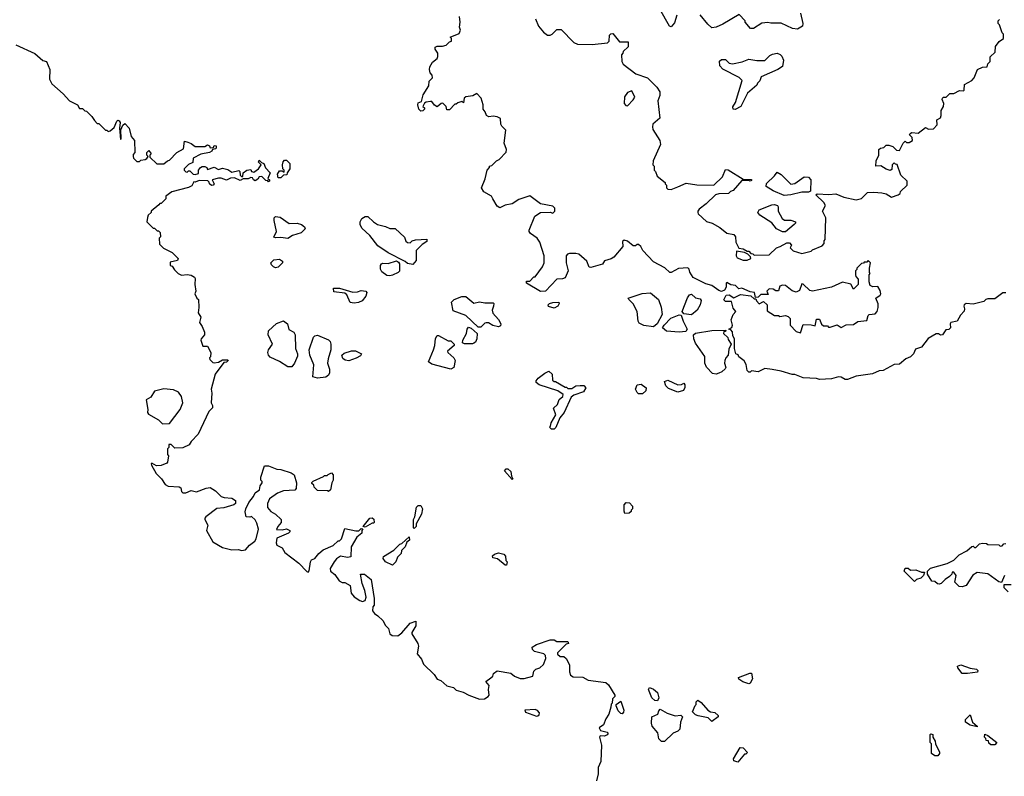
# Model space of a CAD drawing. Extents: x 2494106 to 2685573, y 758056 to 915185.
# Tile 377 of 507: x 2630684 to 2637925, y 841247 to 846812. Entities that reach past the tile are written whole.
import ezdxf

# ---------------------------------------------------------------- set-up
doc = ezdxf.new("R2010")
doc.units = 0

msp = doc.modelspace()

# ---------------------------------------------------------------- linework, layer by layer
at = {"layer": '0CON05XD'}
for points in [[(2634163.3, 845495), (2634153.3, 845513.3), (2634097, 845547), (2634080, 845575), (2634107, 845643), (2634122.5, 845705), (2634140, 845725), (2634140, 845735), (2634155, 845740), (2634190, 845775), (2634210, 845785), (2634261.7, 845838.3), (2634263, 845857), (2634248, 845905), (2634259.3, 845999.3), (2634229.3, 846029.3), (2634222.5, 846045), (2634220, 846085), (2634195, 846097.5), (2634165, 846102.5), (2634135, 846097.5), (2634117, 846107), (2634107.5, 846135), (2634092.5, 846155), (2634092.5, 846185), (2634077.5, 846235), (2634045, 846270), (2634017, 846253), (2633963.9, 846246.1), (2633952.5, 846235), (2633948.3, 846201.7), (2633935, 846210), (2633905, 846200), (2633895, 846190), (2633885, 846190), (2633845, 846150), (2633825, 846150), (2633820, 846175), (2633795, 846197.5), (2633783, 846197), (2633755, 846172.5), (2633733.6, 846183.6), (2633715, 846210), (2633705, 846210), (2633673.6, 846206.4), (2633661.7, 846198.3), (2633650, 846175), (2633660, 846165), (2633660, 846155), (2633648.3, 846141.7), (2633635, 846140), (2633620, 846155), (2633612.5, 846185), (2633615, 846200), (2633638.3, 846211.7), (2633650.5, 846259.5), (2633692.5, 846325), (2633695, 846360), (2633720, 846385), (2633717.5, 846405), (2633701.7, 846421.7), (2633696.7, 846445), (2633700, 846465), (2633719.3, 846500.7), (2633753, 846527), (2633759.3, 846540.7), (2633760, 846565), (2633740, 846595), (2633739.3, 846610.7), (2633755, 846618.8), (2633793, 846617), (2633820, 846625), (2633845, 846650), (2633860, 846655), (2633860, 846675), (2633850, 846685), (2633915, 846710), (2633926.7, 846735), (2633923.9, 846743.9), (2633918.3, 846758.3), (2633923.8, 846795), (2633917.5, 846835)], [(2635517.5, 846845), (2635500.7, 846789.3), (2635475, 846760), (2635462.5, 846765), (2635390.7, 846890.7)], [(2636425, 846860), (2636444, 846785), (2636440, 846765), (2636405, 846743.8), (2636368.3, 846748.3), (2636285, 846786.7), (2636207, 846787), (2636185, 846792.5), (2636143, 846787), (2636081.7, 846748.3), (2636058.3, 846748.3), (2636020, 846795), (2636020, 846805), (2635975, 846850), (2635855, 846780), (2635805, 846756.7), (2635775, 846752.5), (2635745, 846780), (2635689.3, 846849.3)], [(2634478.3, 846818.3), (2634500, 846765), (2634535, 846720), (2634565, 846697.5), (2634585, 846697.5), (2634600, 846705), (2634635, 846740), (2634665, 846740), (2634760, 846645), (2634785, 846632.5), (2634895, 846630), (2635007, 846643), (2635020, 846655), (2635021.7, 846698.3), (2635031.7, 846708.3), (2635045, 846710), (2635095, 846650), (2635158.3, 846648.3), (2635158.3, 846611.7), (2635121.7, 846578.3), (2635120, 846565), (2635110, 846555), (2635112.5, 846505), (2635122.5, 846485), (2635215, 846413.3), (2635300, 846385), (2635370, 846315), (2635391.7, 846281.7), (2635392.5, 846255), (2635377.5, 846215), (2635391.7, 846088.3), (2635340, 846045), (2635337.5, 846025), (2635340, 846005), (2635392.5, 845925), (2635397.5, 845895), (2635342.5, 845775), (2635340, 845745), (2635350, 845735), (2635350, 845705), (2635360, 845695), (2635371.7, 845661.7), (2635430, 845615), (2635430, 845605), (2635440, 845595), (2635440, 845575), (2635450, 845565), (2635475, 845562.5), (2635525, 845583.3), (2635585, 845610), (2635665, 845596.7), (2635790, 845595), (2635853.6, 845656.4), (2635875, 845710), (2635895, 845707.5), (2636005, 845640), (2636065, 845637.5), (2636065, 845630), (2636055, 845623.8), (2636045, 845630), (2635995, 845630), (2635930, 845555), (2635911.7, 845548.3), (2635897, 845533), (2635825, 845532.5), (2635800, 845525), (2635733, 845457), (2635680.7, 845419.3), (2635670, 845405), (2635670, 845395), (2635673.6, 845383.6), (2635735, 845327.5), (2635776.1, 845316.1), (2635833, 845283), (2635885, 845242.5), (2635935, 845232.5), (2635947.5, 845215), (2635950, 845175), (2635971.7, 845131.7), (2636005, 845127.5), (2636035, 845110), (2636045, 845110), (2636061.7, 845091.7), (2636075, 845090), (2636085, 845080), (2636195, 845082.5)], [(2636195, 845082.5), (2636250, 845135), (2636277, 845143), (2636325, 845170), (2636345, 845170), (2636360, 845155), (2636350, 845135), (2636371.2, 845111.2), (2636435, 845093.3), (2636505, 845110), (2636515, 845120), (2636585, 845150), (2636600, 845165), (2636600, 845185), (2636607.5, 845195), (2636612.5, 845355), (2636587.5, 845405), (2636610, 845445), (2636598, 845468), (2636540, 845525), (2636548.3, 845531.7), (2636635, 845526.7), (2636685, 845532.5), (2636745, 845507.5), (2636835, 845487.5), (2636875, 845496.7), (2636919.3, 845540.7), (2636965, 845544), (2637025, 845538), (2637055, 845531.2), (2637095, 845506.7), (2637145, 845523.3), (2637160, 845535), (2637161.7, 845548.3), (2637210, 845595), (2637210, 845625), (2637165, 845670), (2637138.3, 845748.3), (2637125, 845750), (2637115, 845760), (2637100, 845745), (2637098.3, 845711.7), (2637085, 845702.5), (2637055, 845712.5), (2637017, 845737), (2636980, 845735), (2636982.5, 845775), (2637002.5, 845815), (2637003.3, 845856.7), (2637015, 845867.5), (2637038.3, 845871.7), (2637055, 845890), (2637075, 845890), (2637105, 845880), (2637133, 845853), (2637155, 845850), (2637180, 845905), (2637195, 845920), (2637205, 845910), (2637225, 845910), (2637250, 845925), (2637247.5, 845945), (2637227.5, 845965), (2637233.6, 845976.4), (2637245, 845982.5), (2637291.7, 845978.3), (2637345, 846020), (2637368.3, 846008.3), (2637405, 846010), (2637431.7, 846038.3), (2637430, 846075), (2637455, 846090), (2637461.7, 846108.3), (2637460, 846145), (2637477, 846173), (2637480, 846195), (2637467.5, 846225), (2637470, 846235), (2637478.3, 846241.7), (2637497, 846243), (2637525, 846270), (2637555, 846270), (2637595, 846292.5), (2637625, 846290), (2637630, 846295), (2637633.3, 846335), (2637685.9, 846364.1), (2637702.5, 846385), (2637727.5, 846445), (2637765, 846462.5), (2637800, 846465), (2637803, 846487), (2637820, 846505), (2637821.7, 846538.3), (2637857, 846573), (2637860, 846615), (2637887, 846653), (2637920, 846675), (2637920, 846705), (2637910, 846715), (2637890, 846775), (2637880, 846785), (2637880, 846805), (2637890, 846815)], [(2630656.4, 846626.4), (2630795, 846562.5), (2630855, 846512.5), (2630880, 846505), (2630906.7, 846445), (2630902.5, 846375), (2630920.7, 846340.7), (2631005, 846267.5), (2631050, 846215), (2631110, 846185), (2631125, 846160), (2631145, 846160), (2631163, 846143), (2631175, 846140), (2631215, 846100), (2631235, 846070), (2631255, 846050), (2631265, 846050), (2631315, 846000), (2631325, 846000), (2631335, 845990), (2631350, 845995), (2631380, 846020), (2631397.5, 846065), (2631405, 846072.5), (2631415, 846067.5), (2631422.5, 846055), (2631417.5, 846015), (2631425, 845930), (2631430, 845935), (2631428.3, 846001.7), (2631443.3, 846036.7), (2631458.3, 846048.3), (2631490, 846015), (2631503, 845953), (2631527.5, 845925), (2631530, 845835), (2631518.3, 845821.7), (2631517.5, 845805), (2631520, 845795), (2631545, 845770), (2631565, 845770), (2631575, 845780), (2631607, 845783), (2631618.3, 845791.7), (2631630, 845805), (2631620, 845815), (2631620, 845835), (2631635, 845850), (2631650, 845825), (2631640, 845815), (2631641.7, 845801.7), (2631691.7, 845751.7), (2631745, 845752.5), (2631770, 845775), (2631785, 845780), (2631840, 845835), (2631888.3, 845861.7), (2631895, 845920), (2631921.7, 845911.7), (2631945, 845902.5), (2631975, 845880), (2632045, 845880), (2632065, 845892.5), (2632080, 845885), (2632085, 845870), (2632108.3, 845871.7), (2632115, 845887.5), (2632130, 845885), (2632130, 845875), (2632126.4, 845863.6), (2632101.7, 845858.3), (2632097.5, 845845), (2632080, 845835), (2632015, 845823.3), (2631960, 845795), (2631958.3, 845761.7), (2631925, 845747.5), (2631892.5, 845715), (2631892.5, 845705), (2631905, 845692.5), (2631915, 845690), (2631925, 845700), (2631935, 845700), (2631960, 845675), (2631975, 845672.5), (2631998.3, 845681.7), (2632000, 845705), (2632013.6, 845726.4), (2632025, 845732.5), (2632045, 845732.5), (2632060, 845725), (2632065, 845710), (2632115, 845727.5), (2632145, 845710), (2632175, 845720), (2632215, 845710), (2632245, 845690), (2632295, 845702.5), (2632302.5, 845695), (2632305, 845670), (2632315, 845660), (2632325, 845660), (2632327.5, 845685), (2632354.1, 845705.9), (2632385, 845710), (2632390, 845695), (2632405, 845690), (2632440, 845715), (2632460, 845745), (2632440, 845765), (2632445, 845780), (2632461.7, 845761.7), (2632480, 845755), (2632491.7, 845721.7), (2632527, 845687), (2632510, 845645), (2632520, 845635), (2632520, 845625), (2632515, 845620), (2632508.3, 845628.3), (2632495, 845630), (2632465, 845660), (2632445, 845657.5), (2632435, 845640), (2632415, 845627.5), (2632403.6, 845633.6), (2632395, 845650), (2632385, 845652.5), (2632365, 845642.5), (2632328.3, 845641.7), (2632305, 845630), (2632265, 845650), (2632235, 845647.5), (2632205, 845632.5), (2632165, 845646.7), (2632145, 845646.7), (2632100, 845635), (2632113.3, 845605), (2632107.5, 845595), (2632095, 845593.3), (2632080, 845605), (2632078.3, 845618.3), (2632067, 845627), (2632005, 845630), (2631975, 845617.5), (2631965, 845620), (2631950, 845590), (2631925, 845577.5), (2631803, 845547), (2631760, 845515), (2631760, 845495), (2631725, 845460), (2631715, 845460), (2631708.3, 845451.7)], [(2635945, 846152.5), (2635930, 846155), (2635928.3, 846171.7), (2635947, 846203), (2635997.5, 846365), (2635976.1, 846386.1), (2635855, 846447.5), (2635833, 846473), (2635831.7, 846508.3), (2635845, 846520), (2635875, 846520), (2635901.7, 846491.7), (2635925, 846487.5), (2635996.4, 846503.6), (2636045, 846522.5), (2636105, 846513.3), (2636163, 846513), (2636200.7, 846549.3), (2636220.5, 846559.5), (2636253.9, 846566.1), (2636277.3, 846557.3), (2636290, 846545), (2636301.2, 846515), (2636295, 846467.5), (2636260, 846445), (2636137, 846393), (2636127, 846363), (2636110, 846345), (2636105, 846330), (2636037, 846273), (2635986.4, 846173.6), (2635945, 846152.5)], [(2635155, 846180), (2635196.4, 846223.6), (2635207, 846243), (2635185, 846290), (2635153.6, 846276.4), (2635132.5, 846245), (2635130, 846195), (2635141.7, 846181.7), (2635155, 846180)], [(2632605, 845650), (2632585, 845650), (2632580, 845675), (2632595, 845700), (2632615, 845700), (2632628.3, 845691.7), (2632630, 845705), (2632620, 845715), (2632617.5, 845745), (2632622.5, 845767.5), (2632631.7, 845778.3), (2632645, 845780), (2632670, 845755), (2632670, 845715), (2632650, 845685), (2632648.3, 845671.7), (2632625, 845670), (2632605, 845650)], [(2636305, 845518.8), (2636225, 845553.8), (2636174.3, 845584.3), (2636175, 845607.5), (2636236, 845664), (2636255, 845690), (2636285, 845672.5), (2636355, 845602.5), (2636385, 845607.5), (2636452.3, 845657.7), (2636485, 845653.3), (2636502.5, 845635), (2636500, 845550), (2636486.2, 845543.8), (2636435, 845543.3), (2636355, 845523.3), (2636305, 845518.8)], [(2637935, 844803.3), (2637915, 844803.8), (2637855, 844760), (2637805, 844760), (2637790, 844755), (2637775, 844740), (2637695, 844721.2), (2637645, 844723.8), (2637630, 844715), (2637626.2, 844705), (2637633.3, 844685), (2637630.7, 844669.3), (2637601.7, 844638.3), (2637577.5, 844595), (2637532.5, 844585), (2637527.5, 844575), (2637530, 844545), (2637517, 844533), (2637495, 844530), (2637470, 844495), (2637455, 844492.5), (2637441.7, 844501.7), (2637425, 844502.5), (2637365, 844466.7), (2637315, 844402.5), (2637270.7, 844389.3), (2637257.5, 844355), (2637235, 844332.5), (2637201.2, 844318.8), (2637155, 844277.5), (2637115, 844276.7), (2637035, 844232.5), (2637005, 844230), (2636955, 844207.5), (2636835, 844190), (2636773, 844167), (2636755, 844166.7), (2636725, 844183.3), (2636705, 844186.7), (2636655, 844170), (2636566.4, 844166.4), (2636545, 844172.5), (2636447, 844177), (2636385, 844202.5), (2636365, 844202.5), (2636285, 844227.5), (2636218.3, 844238.3), (2636165, 844247.5), (2636115, 844222.5), (2636065, 844230), (2636055, 844220), (2636045, 844220), (2636033, 844233), (2636027, 844277), (2636013, 844303), (2635971.7, 844331.7), (2635968.3, 844348.3), (2635950, 844355), (2635940, 844395), (2635940, 844465), (2635928.3, 844488.3), (2635927, 844517), (2635915, 844530), (2635900, 844535), (2635921.7, 844548.3), (2635926.7, 844565), (2635917.5, 844605), (2635930, 844645), (2635950, 844665), (2635930.5, 844690.5), (2635919.3, 844739.3), (2635875, 844740), (2635861.7, 844751.7), (2635880, 844785), (2635902.5, 844787.5), (2635935, 844766.7), (2635985, 844790), (2636061.7, 844781.7), (2636085, 844760), (2636098.3, 844758.3), (2636102.5, 844745), (2636123, 844723), (2636155, 844740), (2636180, 844715), (2636180.7, 844670.7), (2636235, 844637.5), (2636265, 844637.5), (2636275, 844630), (2636315, 844637.5), (2636335, 844630), (2636350, 844615), (2636350, 844565), (2636395, 844520), (2636425, 844510), (2636445, 844570), (2636505, 844567.5), (2636535, 844560), (2636545, 844610), (2636565, 844610), (2636581.7, 844571.7), (2636595, 844560), (2636625, 844560), (2636631.7, 844551.7), (2636645, 844550), (2636695, 844567.5), (2636725, 844547.5), (2636763, 844567), (2636815, 844570), (2636848.3, 844591.7), (2636915, 844600), (2636923, 844637), (2636930, 844645), (2636975, 844650), (2636990, 844665), (2636997.5, 844695), (2636996.4, 844723.6), (2636980, 844765), (2637012.5, 844785), (2637017.5, 844795), (2637011.7, 844821.7), (2636995, 844850), (2636958.3, 844848.3), (2636938.3, 844858.3), (2636930, 844885), (2636930, 844935), (2636937.5, 844945), (2636932.5, 844952.5), (2636932.5, 844985), (2636940, 845025), (2636925, 845040), (2636915, 845030), (2636895, 845030), (2636888.3, 845021.7), (2636875, 845020), (2636840, 844985), (2636840, 844975), (2636830, 844965), (2636830, 844935), (2636833, 844923), (2636850, 844905), (2636850, 844865), (2636815, 844830), (2636796.7, 844866.7), (2636735, 844882.5), (2636654.1, 844845.9), (2636515, 844816), (2636495, 844821.2), (2636445, 844867.5), (2636435, 844870), (2636418.3, 844821.7), (2636395, 844808.8), (2636365, 844818), (2636315, 844856.2), (2636295, 844860), (2636275, 844852.5), (2636265, 844817.5), (2636245, 844817.5), (2636225, 844830), (2636195, 844832.5), (2636177.5, 844815), (2636188.3, 844791.7), (2636135, 844790), (2636115, 844772.5), (2636095, 844770), (2636087, 844807), (2636055, 844810), (2635995, 844837.5), (2635973, 844833), (2635947, 844857), (2635913, 844863), (2635885, 844880), (2635880, 844875), (2635880, 844845), (2635866.4, 844823.6), (2635845, 844813.3), (2635825, 844820), (2635775, 844856.2), (2635730.5, 844870.5), (2635637, 844917), (2635612.5, 844955), (2635608.3, 844978.3), (2635597, 844987), (2635528.3, 844981.7), (2635475, 844952.5), (2635465, 844952.5), (2635428.3, 844988.3), (2635345, 845032.5), (2635267.5, 845115), (2635253, 845143), (2635235, 845160), (2635225, 845160), (2635211.7, 845148.3), (2635195, 845150), (2635155, 845182.5), (2635128.3, 845191.7), (2635118.3, 845181.7), (2635120, 845145), (2635052.5, 845065), (2635035, 845053.3), (2634985, 845037.5), (2634970, 845015), (2634885, 844990), (2634873, 844993), (2634855.9, 845035.9), (2634795, 845086.7), (2634775, 845093.3), (2634727, 845093), (2634713, 845087), (2634702.5, 845075), (2634702.5, 845025), (2634718, 844965), (2634695, 844913.8), (2634675, 844906), (2634635, 844903.3), (2634550, 844815), (2634513, 844813), (2634410, 844875), (2634411.7, 844888.3), (2634435, 844890), (2634465, 844920), (2634475, 844920), (2634530, 844995), (2634540, 845025), (2634540, 845075), (2634510, 845175), (2634490, 845205), (2634440.7, 845240.7), (2634430, 845255), (2634431.2, 845265), (2634472.3, 845367.7), (2634515, 845393.3), (2634585, 845397.5), (2634605, 845390), (2634620, 845405), (2634620, 845425), (2634605, 845440), (2634515, 845457.5), (2634435, 845517.5), (2634355, 845490), (2634305, 845457.5), (2634255, 845447.5), (2634215, 845427.5), (2634195, 845440), (2634163.3, 845495)], [(2636315, 845252.5), (2636295, 845252.5), (2636250, 845275), (2636215, 845317.5), (2636127.5, 845375), (2636113.3, 845395), (2636122.5, 845415), (2636215, 845450), (2636235, 845452.5), (2636256.4, 845446.4), (2636262.5, 845435), (2636263, 845403), (2636290.7, 845350.7), (2636308.3, 845338.3), (2636355, 845336.7), (2636390, 845325), (2636390, 845315), (2636380, 845305), (2636315, 845252.5)], [(2631708.3, 845451.7), (2631650, 845405), (2631650, 845395), (2631630, 845375), (2631623, 845357), (2631620, 845325), (2631665, 845280), (2631675, 845280), (2631695, 845260), (2631705, 845260), (2631718.3, 845248.3), (2631720, 845215), (2631710, 845205), (2631711.7, 845161.7), (2631741.7, 845131.7), (2631805, 845100), (2631850, 845055), (2631845, 845040), (2631791.7, 845028.3), (2631790, 845005), (2631805, 845000), (2631821.7, 844971.7), (2631850, 844945), (2631875, 844932.5), (2631915, 844937.5), (2631945, 844932.5), (2631969.3, 844919.3), (2631975, 844910), (2631972.5, 844865), (2631980, 844815), (2631972.5, 844795), (2631987.5, 844765), (2632000, 844755), (2632002.5, 844695), (2631997, 844657), (2632016.7, 844625), (2632007.5, 844585), (2632026.7, 844556.7), (2632042.5, 844515), (2632042.5, 844495), (2632017.5, 844465), (2632016.7, 844455), (2632031.7, 844411.7), (2632065, 844410), (2632090, 844365), (2632087, 844333), (2632080, 844325), (2632083, 844313), (2632105, 844290), (2632115, 844287.5), (2632145, 844292.5), (2632175, 844310), (2632215, 844310), (2632217.5, 844305), (2632205, 844292.5), (2632185, 844290), (2632122.5, 844205), (2632092.5, 844095), (2632097.5, 844065), (2632092.5, 843995), (2632102.5, 843975), (2632101.7, 843958.3), (2632075, 843930), (2631996.1, 843763.9), (2631945, 843710), (2631930, 843685), (2631885, 843662.5), (2631825, 843660), (2631798.3, 843688.3), (2631781.7, 843688.3), (2631780, 843665), (2631770, 843655), (2631770, 843615), (2631777.5, 843605), (2631771.7, 843558.3), (2631765, 843550), (2631725, 843532.5), (2631690.7, 843530.7), (2631655, 843550), (2631650, 843545), (2631652.5, 843535), (2631686.7, 843475), (2631726.7, 843435), (2631753.3, 843393.3), (2631775, 843382.5), (2631857, 843377), (2631868.3, 843368.3), (2631873, 843343), (2631885, 843332.5), (2631905, 843332.5), (2631945, 843350), (2631985, 843340), (2632055, 843367.5), (2632085, 843372.5), (2632125, 843347.5), (2632166.4, 843306.4), (2632187, 843297), (2632245, 843292.5), (2632270, 843275), (2632270, 843255), (2632260, 843245), (2632185, 843222.5), (2632135, 843217.5), (2632052.5, 843155), (2632046.7, 843145), (2632046.7, 843135), (2632068.8, 843095), (2632058, 843055), (2632105, 842971.2), (2632175, 842930), (2632245, 842914), (2632293.6, 842916.4), (2632315, 842908.8), (2632345, 842914), (2632373.4, 842946.6), (2632413.9, 842976.1), (2632423.3, 842995), (2632440, 843065), (2632428.8, 843108.8), (2632415, 843132.5), (2632388.3, 843158.3), (2632377.5, 843152.5), (2632350, 843155), (2632343, 843193), (2632346.7, 843215), (2632369.3, 843260.7), (2632404.1, 843305.9), (2632416.7, 843333.3), (2632447.5, 843355), (2632452.5, 843385), (2632467.5, 843405), (2632467.5, 843415), (2632457.5, 843425), (2632458.3, 843448.3), (2632485, 843530), (2632515, 843530), (2632575, 843507.5), (2632605, 843503.3), (2632679.5, 843479.5), (2632703.6, 843463.6), (2632720, 843405), (2632717.5, 843365), (2632708.3, 843351.7), (2632625, 843347.5), (2632579.3, 843330.7), (2632521.7, 843288.3), (2632507.5, 843255), (2632507.5, 843225), (2632530, 843195), (2632566.4, 843176.4), (2632607.5, 843135), (2632607, 843113), (2632582.5, 843085), (2632571.7, 843061.7), (2632615, 843060), (2632645, 843067.5), (2632670, 843055), (2632670, 843045), (2632660, 843035), (2632575, 843000), (2632570, 842965), (2632576.2, 842946.2), (2632615, 842926.7), (2632635, 842892.5), (2632736.7, 842815), (2632795, 842752.5), (2632805, 842750), (2632811.7, 842758.3), (2632822.5, 842825), (2632830.7, 842839.3), (2632855, 842850), (2632883.6, 842886.4), (2632915, 842912.5), (2632990, 842945), (2633025, 842980), (2633035, 842980), (2633050, 842995), (2633075, 843070), (2633155, 843052.5), (2633177.5, 843052.5), (2633195, 843070), (2633208.3, 843068.3), (2633200, 843055), (2633200, 843035), (2633163.6, 843006.4), (2633122.5, 842935), (2633118.3, 842861.7), (2633095, 842857.5), (2633043.6, 842866.4), (2633015, 842847.5), (2632996.7, 842825), (2632967.5, 842775), (2632970, 842755), (2633001.7, 842731.7), (2633034.2, 842684.2), (2633055, 842673.8), (2633075, 842672.5), (2633115, 842650), (2633122, 842595), (2633145, 842568), (2633185, 842540), (2633205, 842533.3), (2633225, 842540), (2633232.5, 842565), (2633222.5, 842615), (2633202.5, 842665), (2633190, 842735), (2633220, 842735), (2633270, 842695), (2633290, 842555), (2633290, 842505), (2633280, 842495), (2633277.5, 842465), (2633292.5, 842445), (2633318.8, 842428.8), (2633354.1, 842394.1), (2633375, 842356.7), (2633396.7, 842335), (2633405.8, 842295.8), (2633422.5, 842282.5), (2633465, 842280), (2633495, 842302.5), (2633555, 842372.5), (2633598.3, 842388.3), (2633596.4, 842353.6), (2633567.5, 842305), (2633567.5, 842295), (2633612.5, 842225), (2633616.7, 842205), (2633608.3, 842148.3), (2633638.3, 842108.3), (2633652.7, 842072.7), (2633732.5, 841995), (2633755, 841961.2), (2633782.3, 841952.3), (2633825, 841913.8), (2633875, 841901.2), (2633895, 841881.2), (2633945, 841865.6), (2633986.6, 841843.4), (2634065.8, 841814.2), (2634101.7, 841818.3), (2634130, 841835), (2634136.7, 841845), (2634132.5, 841885), (2634137.5, 841915), (2634112.5, 841945), (2634149.3, 841970.7), (2634162.5, 841985), (2634167.5, 842002.5), (2634195, 842022.5), (2634295, 842006.7), (2634323.9, 841983.9), (2634365, 841967.5), (2634395, 841967.5), (2634457, 841983), (2634465, 842020), (2634480, 842035), (2634510, 842045), (2634535, 842070), (2634552.5, 842115), (2634550, 842135), (2634538.3, 842148.3), (2634470, 842165), (2634455, 842180), (2634453.6, 842196.4), (2634485, 842217.5), (2634585, 842250), (2634615, 842250), (2634635, 842240), (2634715, 842240), (2634720, 842225), (2634701.7, 842218.3), (2634640, 842155), (2634640, 842145), (2634658.3, 842128.3), (2634685, 842127.5), (2634702.5, 842115), (2634726.4, 842066.4), (2634727.5, 842015), (2634735, 841990), (2634755, 841980), (2634825, 841977.5), (2634865, 841953.3), (2634995, 841937.5), (2635015, 841920), (2635060, 841845), (2635060, 841835), (2635043, 841817), (2635040, 841785), (2635033, 841777), (2635032.5, 841755), (2635016.7, 841705), (2634995, 841670), (2634977.5, 841625), (2634946.7, 841603.3), (2634955, 841583.8), (2635005, 841572.5), (2635012.5, 841565), (2635005, 841552.5), (2634985, 841542.5), (2634952.5, 841545), (2634947.5, 841535), (2634963, 841477), (2634957.5, 841355), (2634937, 841313), (2634938.8, 841265), (2634926.2, 841215)], [(2632655, 845202.5), (2632605, 845210), (2632565, 845207.5), (2632553, 845213), (2632573.8, 845255), (2632556.7, 845335), (2632556.7, 845355), (2632565, 845366), (2632599.7, 845359.7), (2632665, 845312.5), (2632725, 845316.2), (2632757.5, 845305), (2632778.3, 845288.3), (2632783.3, 845275), (2632755, 845243.8), (2632690, 845225), (2632655, 845202.5)], [(2633575, 845012.5), (2633535, 845020), (2633520, 845035), (2633395, 845096.7), (2633318.3, 845148.3), (2633260, 845225), (2633199.3, 845279.3), (2633188.8, 845305), (2633188.8, 845325), (2633200.5, 845349.5), (2633225, 845364), (2633245, 845365.8), (2633285.5, 845325.5), (2633315, 845306), (2633375, 845291.2), (2633405, 845276.7), (2633445, 845277.5), (2633513, 845213), (2633523.9, 845183.9), (2633535, 845172.5), (2633555, 845170), (2633570, 845185), (2633595, 845192.5), (2633678.3, 845198.3), (2633678.3, 845181.7), (2633645, 845160), (2633600, 845115), (2633599.3, 845040.7), (2633575, 845012.5)], [(2636035, 845043.3), (2636060, 845055), (2636058.3, 845068.3), (2636038.3, 845088.3), (2636015, 845100), (2635955, 845110), (2635953.3, 845075), (2635960.7, 845060.7), (2636005, 845043.8), (2636035, 845043.3)], [(2632565, 844987.5), (2632550, 844995), (2632535, 845010), (2632530, 845025), (2632553, 845047), (2632595, 845050), (2632616.4, 845036.4), (2632617.5, 845025), (2632585, 844993.3), (2632565, 844987.5)], [(2633405, 844928), (2633385, 844930), (2633348.3, 844958.3), (2633337, 844977), (2633337.5, 845005), (2633343.6, 845016.4), (2633355, 845022.5), (2633395, 845020), (2633455, 845037.5), (2633469.3, 845029.3), (2633476.7, 845016.7), (2633477.7, 844962.3), (2633468.3, 844951.7), (2633425, 844934.2), (2633405, 844928)], [(2633145, 844727.5), (2633115, 844732.5), (2633089.5, 844789.5), (2633075, 844800), (2632995, 844810), (2632993, 844837), (2633035, 844836.7), (2633135, 844808.8), (2633169.3, 844810.7), (2633195, 844820), (2633230, 844815), (2633236.7, 844805), (2633230.7, 844779.3), (2633202.5, 844745), (2633175, 844733.3), (2633145, 844727.5)], [(2635345, 844552.5), (2635273.6, 844563.6), (2635240.7, 844580.7), (2635231.2, 844595), (2635223.8, 844665), (2635195, 844722.5), (2635163.6, 844753.6), (2635160, 844765), (2635260.7, 844799.3), (2635323.6, 844803.6), (2635382.5, 844755), (2635401.7, 844698.3), (2635410, 844645), (2635373.3, 844575), (2635345, 844552.5)], [(2634075, 844550), (2634055, 844550), (2633965, 844636.7), (2633870.7, 844670.7), (2633860, 844735), (2633880, 844755), (2633935, 844776.7), (2633965, 844777.5), (2634025, 844727.5), (2634065, 844737.5), (2634105, 844730), (2634165, 844730), (2634170, 844725), (2634167.5, 844705), (2634157.5, 844675), (2634163.3, 844655), (2634205, 844607.5), (2634221.2, 844575), (2634219.2, 844560.8), (2634205, 844553.8), (2634162.7, 844562.7), (2634131.7, 844581.7), (2634115, 844582.5), (2634105, 844580), (2634075, 844550)], [(2634615, 844691.2), (2634573, 844703), (2634570, 844715), (2634580, 844725), (2634605, 844733.3), (2634650, 844735), (2634652.5, 844725), (2634642.5, 844705), (2634615, 844691.2)], [(2635625, 844641.2), (2635568.3, 844648.3), (2635556.7, 844665), (2635595, 844767.5), (2635610.7, 844789.3), (2635625, 844793.3), (2635655, 844766.7), (2635688.8, 844758.8), (2635696.7, 844746.7), (2635688, 844715), (2635666.2, 844675), (2635625, 844641.2)], [(2632655, 844258.8), (2632595, 844298), (2632525, 844331.2), (2632514, 844345), (2632510, 844365), (2632513.8, 844385), (2632543.3, 844425), (2632512, 844495), (2632513.8, 844525), (2632571.7, 844578.3), (2632625, 844597.5), (2632652.5, 844575), (2632663.6, 844533.6), (2632700, 844515), (2632710, 844495), (2632712.5, 844395), (2632727.5, 844355), (2632727, 844337), (2632706.2, 844285), (2632685, 844260), (2632655, 844258.8)], [(2635535, 844513.3), (2635440.7, 844520.7), (2635412.5, 844545), (2635423.6, 844566.4), (2635473.6, 844616.4), (2635535, 844642.5), (2635548.3, 844638.3), (2635562.5, 844595), (2635592.5, 844535), (2635581.7, 844518.3), (2635535, 844513.3)], [(2634015, 844427.5), (2633955, 844427.5), (2633940, 844435), (2633942.5, 844455), (2633970, 844505), (2633973.6, 844536.4), (2633985, 844550), (2634005, 844542.5), (2634047.5, 844505), (2634046.7, 844465), (2634035, 844440), (2634025, 844432.5), (2634015, 844427.5)], [(2635805, 844206.2), (2635779.3, 844209.3), (2635735, 844257.5), (2635723.8, 844285), (2635722.5, 844335), (2635653.9, 844433.9), (2635642.5, 844465), (2635640, 844495), (2635653, 844507), (2635775, 844527.5), (2635878.3, 844528.3), (2635875, 844520), (2635861.7, 844518.3), (2635860, 844505), (2635892.5, 844475), (2635895, 844460), (2635917.5, 844425), (2635900, 844390), (2635893.9, 844346.1), (2635876.7, 844325), (2635870, 844305), (2635866.7, 844285), (2635876.7, 844255), (2635873.3, 844245), (2635848.8, 844221.2), (2635825, 844212), (2635805, 844206.2)], [(2632875, 844176.7), (2632840, 844185), (2632847.5, 844275), (2632817.5, 844345), (2632812.5, 844385), (2632843.9, 844476.1), (2632853.9, 844486.1), (2632875, 844492.5), (2632955, 844457.5), (2632967.5, 844445), (2632973.3, 844425), (2632973.3, 844385), (2632951.7, 844318.3), (2632948.8, 844285), (2632963, 844243), (2632963.3, 844215), (2632955, 844197.5), (2632935, 844183.3), (2632875, 844176.7)], [(2633855, 844242.5), (2633715, 844277.5), (2633690, 844295), (2633727.5, 844385), (2633737.5, 844415), (2633743, 844467), (2633755, 844490), (2633765, 844490), (2633835, 844450), (2633855, 844450), (2633880, 844425), (2633880, 844415), (2633830, 844375), (2633832.5, 844365), (2633876.7, 844325), (2633886, 844305), (2633876.7, 844255), (2633855, 844242.5)], [(2633105, 844303.8), (2633077.7, 844307.7), (2633059.5, 844319.5), (2633053.8, 844345), (2633069.3, 844360.7), (2633123.9, 844376.1), (2633153.6, 844376.4), (2633197.5, 844355), (2633189.3, 844340.7), (2633158.3, 844321.7), (2633105, 844303.8)], [(2634615, 843800), (2634595, 843800), (2634580, 843815), (2634588.3, 843821.7), (2634593, 843847), (2634627.5, 843905), (2634610, 843955), (2634638.3, 843981.7), (2634651.7, 844018.3), (2634678.3, 844041.7), (2634680, 844055), (2634641.7, 844081.7), (2634505, 844127.5), (2634482.5, 844145), (2634482.5, 844155), (2634497.5, 844175), (2634545, 844212.5), (2634575, 844227.5), (2634600, 844205), (2634601.7, 844161.7), (2634615, 844150), (2634625, 844150), (2634695, 844110), (2634705, 844110), (2634715, 844100), (2634745, 844100), (2634775, 844120), (2634805, 844122.5), (2634831.7, 844121.7), (2634846.7, 844105), (2634830, 844075), (2634758.3, 844051.7), (2634740, 844035), (2634687, 843923), (2634657.5, 843885), (2634626.7, 843813.3), (2634615, 843800)], [(2635525, 844072.5), (2635455, 844100), (2635435, 844120), (2635425, 844150), (2635451.7, 844161.7), (2635525, 844127.5), (2635551.7, 844128.3), (2635568.3, 844138.3), (2635576.4, 844126.4), (2635576.4, 844106.4), (2635566.7, 844085), (2635525, 844072.5)], [(2631735, 843840), (2631785, 843842.5), (2631863.3, 843945), (2631883.3, 843995), (2631875, 844040), (2631853, 844073), (2631815, 844090), (2631745, 844097.5), (2631675, 844080), (2631647.5, 844035), (2631613, 844017), (2631627.5, 843945), (2631623, 843923), (2631631.7, 843911.7), (2631705, 843870), (2631735, 843840)], [(2635265, 844060), (2635235, 844060), (2635225, 844070), (2635213.3, 844095), (2635225, 844126.7), (2635255, 844132.5), (2635290, 844105), (2635288.3, 844081.7), (2635265, 844060)], [(2634305, 843430), (2634250, 843495), (2634261.7, 843508.3), (2634275, 843510), (2634295, 843490), (2634300, 843455), (2634310, 843435), (2634305, 843430)], [(2632955, 843342.5), (2632947.5, 843347.5), (2632875, 843350), (2632850, 843375), (2632848.3, 843388.3), (2632831.7, 843401.7), (2632831.7, 843408.3), (2632841.7, 843418.3), (2632918.3, 843451.7), (2632925, 843460), (2632945, 843460), (2632951.7, 843468.3), (2632978.3, 843478.3), (2632990, 843465), (2632990, 843425), (2632980, 843405), (2632970, 843355), (2632955, 843342.5)], [(2633585, 843070), (2633580, 843075), (2633580, 843135), (2633590, 843155), (2633603, 843227), (2633615, 843240), (2633635, 843240), (2633647.5, 843215), (2633640, 843175), (2633600, 843105), (2633600, 843085), (2633585, 843070)], [(2635135, 843180), (2635128.3, 843198.3), (2635130, 843245), (2635145, 843260), (2635168.3, 843258.3), (2635190, 843235), (2635190, 843215), (2635180, 843205), (2635180, 843195), (2635165, 843182.5), (2635135, 843180)], [(2633225, 843080), (2633210, 843085), (2633260, 843145), (2633275, 843147.5), (2633288.3, 843138.3), (2633290, 843115), (2633285, 843110), (2633275, 843110), (2633225, 843080)], [(2633425, 842800), (2633373.6, 842823.6), (2633358.3, 842848.3), (2633360, 842865), (2633435, 842910), (2633480, 842955), (2633495, 842960), (2633548.3, 843008.3), (2633550, 842985), (2633531.7, 842968.3), (2633520, 842935), (2633491.7, 842908.3), (2633490, 842885), (2633461.7, 842858.3), (2633450, 842825), (2633425, 842800)], [(2637926.2, 842725), (2637905, 842672.5), (2637885, 842677.5), (2637805, 842736.7), (2637725, 842746), (2637693.2, 842726.8), (2637645, 842651.2), (2637615, 842641.2), (2637593.9, 842643.9), (2637560, 842675), (2637570, 842725), (2637555, 842750), (2637541.7, 842748.3), (2637540, 842735), (2637523, 842717), (2637490, 842695), (2637460, 842665), (2637445, 842660), (2637433, 842663), (2637415, 842680), (2637391.7, 842681.7), (2637360, 842735), (2637360, 842755), (2637381.7, 842778.3), (2637505, 842812.5), (2637555, 842837.5), (2637593.6, 842876.4), (2637650, 842905), (2637685, 842937.5), (2637695, 842940), (2637705, 842930), (2637715, 842930), (2637743, 842957), (2637765, 842962.5), (2637795, 842960), (2637805, 842952.5), (2637885, 842950), (2637895, 842940), (2637908.3, 842941.7), (2637921.7, 842958.3), (2637935, 842960)], [(2634265, 842800), (2634255, 842800), (2634197, 842847), (2634163, 842853), (2634161.7, 842868.3), (2634175, 842880), (2634205, 842890), (2634245, 842880), (2634257, 842867), (2634260, 842835), (2634270, 842825), (2634265, 842800)], [(2637265, 842680), (2637187.5, 842755), (2637195, 842777.5), (2637217.7, 842777.7), (2637235, 842762.5), (2637275, 842766.7), (2637315, 842750), (2637338.3, 842748.3), (2637330, 842725), (2637310, 842705), (2637280, 842695), (2637265, 842680)], [(2637952.5, 842605), (2637925, 842632.5), (2637923, 842657), (2637975, 842657.5)], [(2637655, 842002.5), (2637615, 842002.5), (2637582.5, 842045), (2637581.7, 842058.3), (2637605, 842067.5), (2637673, 842043), (2637720, 842035), (2637730, 842025), (2637727, 842013), (2637655, 842002.5)], [(2636045, 841927.5), (2636003, 841943), (2635971.7, 841961.7), (2635970, 841975), (2636053, 842007), (2636067, 842007), (2636073.3, 841965), (2636055, 841932.5), (2636045, 841927.5)], [(2635375, 841802.5), (2635355, 841803.8), (2635332, 841825), (2635307.5, 841885), (2635315, 841900), (2635345, 841887.5), (2635373.6, 841863.6), (2635383.3, 841825), (2635375, 841802.5)], [(2635115, 841707.5), (2635105, 841710), (2635085, 841730), (2635070, 841765), (2635070, 841775), (2635105, 841800), (2635126.2, 841735), (2635125, 841720), (2635115, 841707.5)], [(2635775, 841650), (2635747, 841677), (2635673, 841693), (2635655, 841700), (2635631.7, 841721.7), (2635651.7, 841768.3), (2635660, 841775), (2635660, 841795), (2635671.7, 841808.3), (2635695, 841790), (2635743.6, 841733.6), (2635765, 841722.5), (2635797, 841717), (2635820, 841695), (2635820, 841685), (2635775, 841650)], [(2634485, 841690), (2634495, 841692.5), (2634505, 841700), (2634507.5, 841715), (2634491.7, 841731.7), (2634475, 841737.5), (2634400, 841735), (2634405, 841720), (2634485, 841690)], [(2635425, 841502.5), (2635405, 841502.5), (2635383.8, 841523.8), (2635375.9, 841565.9), (2635336.4, 841616.4), (2635329.3, 841639.3), (2635333.3, 841685), (2635376.4, 841703.6), (2635385, 841730), (2635395, 841740), (2635445, 841712.5), (2635505, 841693.3), (2635545, 841697.5), (2635557.5, 841685), (2635543.9, 841646.1), (2635540, 841595), (2635525, 841580), (2635490, 841565), (2635425, 841502.5)], [(2637725, 841610), (2637675, 841623.3), (2637640, 841645), (2637640, 841665), (2637675, 841700), (2637690, 841645), (2637726.4, 841616.4), (2637725, 841610)], [(2637435, 841397.5), (2637415, 841397.5), (2637390, 841415), (2637390, 841485), (2637380, 841495), (2637380, 841555), (2637385, 841560), (2637400, 841555), (2637400, 841535), (2637417.5, 841505), (2637420, 841485), (2637447.5, 841425), (2637447.5, 841415), (2637435, 841397.5)], [(2637855, 841480), (2637825, 841480), (2637811.7, 841491.7), (2637808.3, 841508.3), (2637791.7, 841511.7), (2637790, 841525), (2637780, 841535), (2637781.7, 841558.3), (2637805, 841547.5), (2637870, 841495), (2637855, 841480)], [(2635965, 841352.5), (2635935, 841360), (2635932.5, 841375), (2635981.7, 841458.3), (2636005, 841457.5), (2636037, 841423), (2636025, 841410), (2636015, 841410), (2635965, 841352.5)]]:
    msp.add_lwpolyline(points, dxfattribs=at)

doc.saveas('drawing.dxf')
